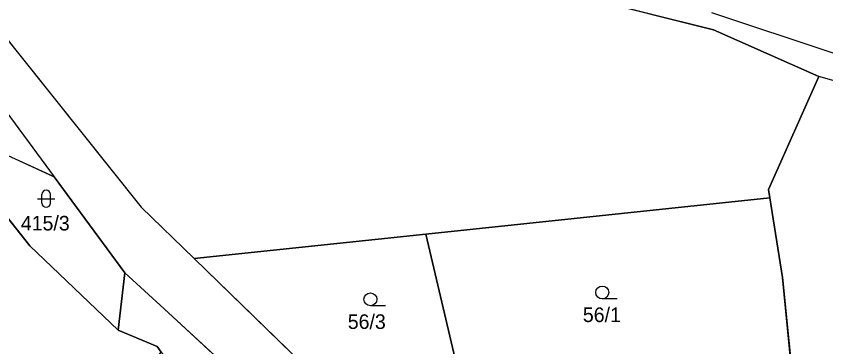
# Model space of a CAD drawing. Extents: x -760642 to -757221, y -1092371 to -1088855.
# Drawn here: x -759278.1 to -759183.9, y -1089720 to -1089681.5 of the extents above; entities that cross this region are included whole.
import ezdxf

# ---------------------------------------------------------------- set-up
doc = ezdxf.new("R2010")
doc.units = 0
for name, color, linetype in [('Vrstva 1', 7, 'Continuous'), ('Vrstva 18', 7, 'Continuous'), ('Vrstva 25', 7, 'Continuous'), ('Vrstva 26', 7, 'Continuous'), ('Vrstva 27', 7, 'Continuous')]:
    doc.layers.add(name, color=color, linetype=linetype)

msp = doc.modelspace()

# ---------------------------------------------------------------- linework, layer by layer
at = {"layer": 'Vrstva 1'}
for p, q in [((-759284.95, -1089676.99), (-759263.55, -1089703.73)), ((-759212.4, -1089679.21), (-759196.94, -1089683.12)), ((-759197.17, -1089681.07), (-759183.07, -1089685.78)), ((-759196.94, -1089683.12), (-759184.67, -1089688.55)), ((-759190.55, -1089701.69), (-759184.67, -1089688.55)), ((-759161.57, -1089695.06), (-759184.67, -1089688.55)), ((-759280.71, -1089690.68), (-759273.69, -1089700.21)), ((-759288.15, -1089693.62), (-759276.5, -1089708.25)), ((-759288.15, -1089693.62), (-759273.69, -1089700.21)), ((-759273.69, -1089700.21), (-759265.45, -1089711.4)), ((-759190.4, -1089702.66), (-759190.55, -1089701.69)), ((-759230.42, -1089706.88), (-759190.4, -1089702.66)), ((-759188.91, -1089711.95), (-759190.4, -1089702.66)), ((-759263.55, -1089703.73), (-759257.39, -1089709.72)), ((-759257.39, -1089709.72), (-759230.42, -1089706.88)), ((-759224.83, -1089730.63), (-759230.42, -1089706.88)), ((-759276.5, -1089708.25), (-759266.25, -1089718.07)), ((-759257.39, -1089709.72), (-759241.06, -1089725.59)), ((-759266.25, -1089718.07), (-759265.45, -1089711.4)), ((-759265.45, -1089711.4), (-759260.89, -1089715.59)), ((-759187.48, -1089726.21), (-759188.91, -1089711.95)), ((-759260.89, -1089715.59), (-759250.54, -1089725.09)), ((-759261.71, -1089719.97), (-759266.25, -1089718.07)), ((-759261.23, -1089720.61), (-759261.71, -1089719.97))]:
    msp.add_line(p, q, dxfattribs=at)
at = {"layer": 'Vrstva 25'}
for p, q in [((-759275.62, -1089702.76), (-759273.62, -1089702.76)), ((-759275.12, -1089703.26), (-759275.12, -1089702.26)), ((-759274.12, -1089703.26), (-759274.12, -1089702.26)), ((-759208.14, -1089714.42), (-759209.89, -1089714.42)), ((-759235.12, -1089715.22), (-759236.87, -1089715.22))]:
    msp.add_line(p, q, dxfattribs=at)
for centre in [(-759209.89, -1089713.67), (-759236.87, -1089714.47)]:
    msp.add_circle(centre, 0.75, dxfattribs=at)
for centre, start, end in [((-759274.62, -1089702.26), 0, 180), ((-759274.62, -1089703.26), 180, 0)]:
    msp.add_arc(centre, 0.5, start, end, dxfattribs=at)
at = {"layer": 'Vrstva 26'}
for points in [[(-759190.55, -1089701.69), (-759184.67, -1089688.55), (-759196.94, -1089683.12), (-759212.4, -1089679.21), (-759262.4, -1089659.66), (-759289.7, -1089651.53), (-759293.68, -1089657.18), (-759290.6, -1089667.31), (-759284.95, -1089676.99), (-759263.55, -1089703.73), (-759257.39, -1089709.72), (-759230.42, -1089706.88), (-759190.4, -1089702.66), (-759190.55, -1089701.69)], [(-759186.23, -1089737.11), (-759186.21, -1089738.36), (-759186.1, -1089745.3), (-759164.68, -1089744.12), (-759164.62, -1089743.18), (-759162.99, -1089731.01), (-759161.57, -1089695.06), (-759184.67, -1089688.55), (-759190.55, -1089701.69), (-759190.4, -1089702.66), (-759188.91, -1089711.95), (-759187.48, -1089726.21), (-759187.86, -1089734.7), (-759186.26, -1089734.77), (-759186.23, -1089737.11)], [(-759280.01, -1089734.15), (-759273.98, -1089736.64), (-759261.23, -1089720.61), (-759261.71, -1089719.97), (-759266.25, -1089718.07), (-759276.5, -1089708.25), (-759288.15, -1089693.62), (-759297.08, -1089688.73), (-759300.26, -1089705.68), (-759303.27, -1089717.63), (-759303.25, -1089723.2), (-759283.81, -1089722.53), (-759283.35, -1089731.84), (-759280.01, -1089734.15)], [(-759266.25, -1089718.07), (-759265.45, -1089711.4), (-759273.69, -1089700.21), (-759288.15, -1089693.62), (-759276.5, -1089708.25), (-759266.25, -1089718.07)], [(-759212.79, -1089738.88), (-759211.63, -1089734.64), (-759211.21, -1089725.15), (-759187.48, -1089726.21), (-759188.91, -1089711.95), (-759190.4, -1089702.66), (-759230.42, -1089706.88), (-759224.83, -1089730.63), (-759222.03, -1089742.51), (-759213.72, -1089744.2), (-759212.79, -1089738.88)], [(-759224.83, -1089730.63), (-759230.42, -1089706.88), (-759257.39, -1089709.72), (-759241.06, -1089725.59), (-759235.52, -1089724.25), (-759233.69, -1089731.8), (-759224.83, -1089730.63)], [(-759266.25, -1089718.07), (-759261.71, -1089719.97), (-759261.23, -1089720.61), (-759255.54, -1089728.22), (-759250.54, -1089725.09), (-759260.89, -1089715.59), (-759265.45, -1089711.4), (-759266.25, -1089718.07)]]:
    msp.add_lwpolyline(points, dxfattribs=at)
at = {"layer": 'Vrstva 27'}
for points in [[(-758934.28, -1089610.09), (-758964.56, -1089686.74), (-758974.54, -1089701.27), (-758994.9, -1089741.09), (-758995.87, -1089740.58), (-758996.87, -1089742.79), (-759014.31, -1089733.57), (-759032.45, -1089730.24), (-759050.46, -1089727.02), (-759097.65, -1089713.08), (-759149.45, -1089698.48), (-759161.57, -1089695.06), (-759184.67, -1089688.55), (-759196.94, -1089683.12), (-759212.4, -1089679.21)], [(-759284.95, -1089676.99), (-759263.55, -1089703.73), (-759257.39, -1089709.72), (-759241.06, -1089725.59), (-759243.98, -1089726.3), (-759247.36, -1089729.14), (-759250.54, -1089725.09), (-759260.89, -1089715.59), (-759265.45, -1089711.4), (-759273.69, -1089700.21), (-759288.15, -1089693.62)]]:
    msp.add_lwpolyline(points, dxfattribs=at)

# ---------------------------------------------------------------- texts
at = {"layer": 'Vrstva 18'}
for s, p in [('415/3', (-759277.56, -1089706.46)), ('56/1', (-759212.145, -1089717.12)), ('56/3', (-759239.509, -1089717.92))]:
    msp.add_text(s, height=1.7, dxfattribs=at).set_placement(p)

doc.saveas('drawing.dxf')
